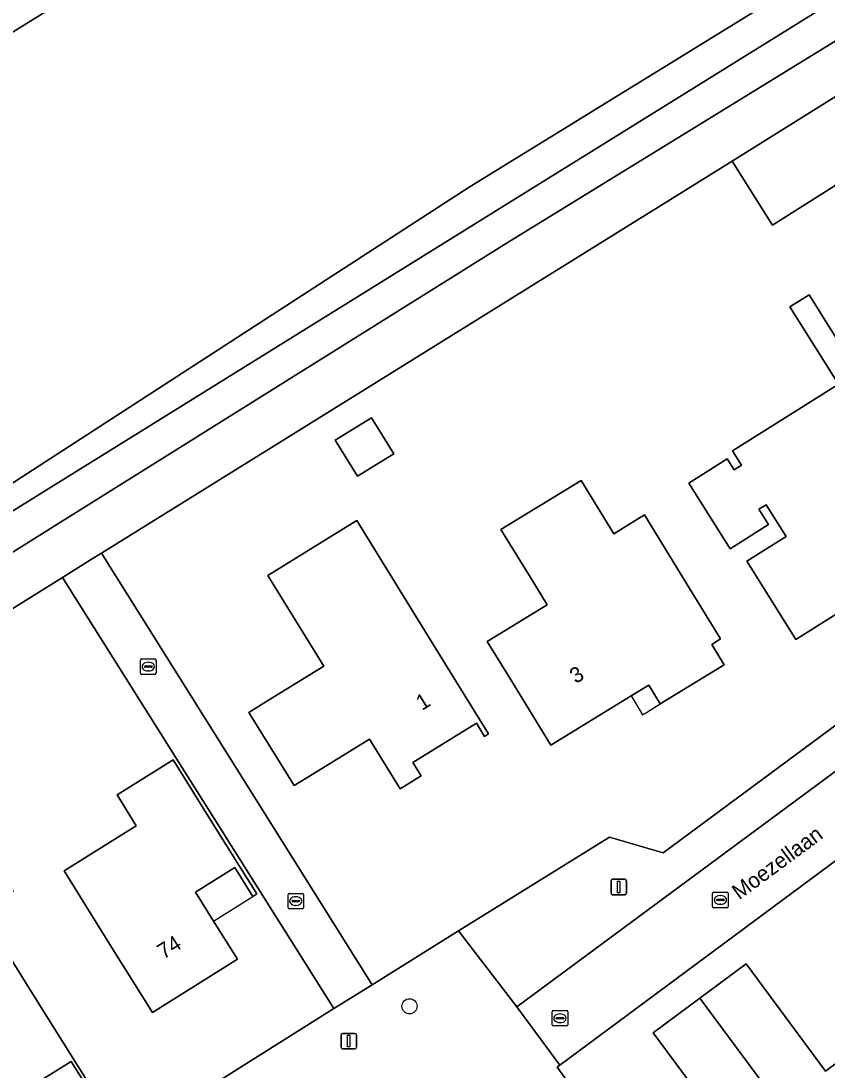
# Model space of a CAD drawing. Extents: x 157767 to 159172, y 387839 to 389425.
# Drawn here: x 158121.2 to 158173.3, y 388880.7 to 388948.5 of the extents above; entities that cross this region are included whole.
import ezdxf

# ---------------------------------------------------------------- set-up
doc = ezdxf.new("R2010")
doc.units = 0
for name, color, linetype in [('IMGEO_Boom', 7, 'Continuous'), ('IMGEO_Erf', 7, 'Continuous'), ('IMGEO_Gemengd_bos', 7, 'Continuous'), ('IMGEO_Grasland_overig', 7, 'Continuous'), ('IMGEO_Groenvoorziening', 7, 'Continuous'), ('IMGEO_Kolk', 7, 'Continuous'), ('IMGEO_Lichtmast', 7, 'Continuous'), ('IMGEO_Loofbos', 7, 'Continuous'), ('IMGEO_Muur', 7, 'Continuous'), ('IMGEO_Openbare_ruimte_label', 7, 'Continuous'), ('IMGEO_Pand', 7, 'Continuous'), ('IMGEO_Pand_nummerreeks', 7, 'Continuous'), ('IMGEO_Pand_overbouw', 7, 'Continuous'), ('IMGEO_Rijbaan_lokaal_open', 7, 'Continuous'), ('IMGEO_Voetpad_open', 7, 'Continuous'), ('IMGEO_Waterloop', 7, 'Continuous')]:
    doc.layers.add(name, color=color, linetype=linetype)

msp = doc.modelspace()

# ---------------------------------------------------------------- linework, layer by layer
at = {"layer": 'IMGEO_Boom'}
msp.add_circle((158146.311, 388884.828), 0.489, dxfattribs=at)
at = {"layer": 'IMGEO_Erf'}
for points in [[(158177.02, 388939.901), (158169.794, 388935.333), (158167.172, 388939.481), (158126.375, 388914.131), (158143.89, 388886.223), (158149.474, 388889.698), (158159.237, 388895.772), (158162.724, 388894.754), (158197.947, 388920.815)], [(158173.912, 388910.188), (158171.296, 388908.546), (158168.638, 388912.781), (158168.119, 388913.608), (158170.668, 388915.207), (158169.379, 388917.26), (158168.912, 388916.967), (158169.538, 388915.97), (158167.048, 388914.407), (158164.378, 388918.661), (158166.86, 388920.218), (158167.302, 388919.513), (158167.778, 388919.812), (158167.194, 388920.742), (158173.003, 388924.388), (158174.053, 388925.046), (158170.918, 388930.046), (158172.154, 388930.821), (158177.063, 388923.003)], [(158114.469, 388867.731), (158141.409, 388884.68), (158131.21, 388900.876), (158123.853, 388912.559), (158110.356, 388904.147), (158116.349, 388894.567), (158118.406, 388895.854), (158120.661, 388892.251), (158118.603, 388890.964), (158121.95, 388885.615), (158127.587, 388876.605)], [(158127.408, 388876.492), (158124.414, 388881.258), (158121.687, 388879.545)]]:
    msp.add_lwpolyline(points, dxfattribs=at)
for points in [[(158145.288, 388920.557), (158142.94, 388919.106), (158141.502, 388921.432), (158143.85, 388922.883)], [(158166.434, 388908.578), (158165.856, 388908.223), (158166.662, 388906.909), (158162.531, 388904.375), (158161.782, 388905.597), (158160.64, 388904.896), (158155.447, 388901.71), (158152.832, 388905.972), (158151.331, 388908.417), (158155.203, 388910.793), (158154.342, 388912.197), (158152.224, 388915.65), (158157.407, 388918.83), (158159.526, 388915.377), (158161.514, 388916.597), (158163.819, 388912.84)], [(158156.023, 388881.014), (158155.865, 388880.897), (158162.053, 388872.377), (158167.202, 388876.188), (158162.071, 388883.122), (158165.097, 388885.36), (158168.086, 388887.572), (158173.217, 388880.638), (158178.266, 388884.374), (158183.249, 388888.061), (158178.096, 388895.025), (158181.147, 388897.282), (158184.145, 388899.501), (158189.302, 388892.533), (158194.355, 388896.272), (158199.343, 388899.963), (158194.2, 388906.913), (158197.248, 388909.169), (158200.253, 388911.392), (158205.406, 388904.429), (158210.515, 388908.209), (158204.311, 388916.804)], [(158151.422, 388902.435), (158151.168, 388902.277), (158150.637, 388903.136), (158146.529, 388900.595), (158147.059, 388899.737), (158145.696, 388898.894), (158143.713, 388902.101), (158140.124, 388899.881), (158138.848, 388899.093), (158135.907, 388903.828), (158137.183, 388904.616), (158140.755, 388906.825), (158137.138, 388912.674), (158141.391, 388915.304), (158142.891, 388916.231), (158148.792, 388906.688)], [(158127.029, 388888.66), (158123.959, 388893.579), (158128.633, 388896.497), (158127.389, 388898.491), (158131.02, 388900.758), (158133.784, 388896.333), (158135.266, 388893.957), (158136.432, 388892.091), (158136.17, 388891.927), (158135.004, 388893.793), (158132.468, 388892.201), (158133.636, 388890.337), (158135.182, 388887.871), (158129.677, 388884.418)]]:
    msp.add_lwpolyline(points, close=True, dxfattribs=at)
at = {"layer": 'IMGEO_Gemengd_bos'}
for points in [[(158423.757, 389045.611), (158422.415, 389046.898), (158391.049, 389034.232), (158358.786, 389024.344), (158352.492, 389023.733), (158303.108, 389025.136), (158268.586, 389009.243), (158253.273, 389000), (158192.959, 388964.142), (158150.166, 388937.782), (158121.979, 388919.527), (158089.417, 388898.44), (158031.962, 388862.651), (158029.141, 388858.083), (158026.82, 388849.58)], [(158027.343, 388846.066), (158028.925, 388851.768), (158030.263, 388857.532), (158032.693, 388861.742), (158077.206, 388889.778), (158099.271, 388903.594), (158122.806, 388918.208), (158193.986, 388962.406), (158254.132, 388998.74), (158256.44, 389000), (158274.874, 389010.064), (158305.186, 389023.254), (158357.425, 389020.473), (158421.325, 389044.909)]]:
    msp.add_lwpolyline(points, dxfattribs=at)
at = {"layer": 'IMGEO_Grasland_overig'}
msp.add_lwpolyline([(158422.255, 389042.565), (158392.939, 389030.883), (158357.639, 389018.169), (158305.934, 389021.171), (158276.265, 389007.541), (158261.717, 389000), (158255.802, 388996.934), (158195.447, 388960.535), (158152.791, 388934.302), (158124.015, 388916.294), (158094.996, 388898.135), (158096.624, 388895.588), (158096.77, 388895.68), (158104.881, 388900.758), (158110.356, 388904.147), (158123.853, 388912.559), (158125.671, 388913.692), (158126.375, 388914.131), (158167.172, 388939.481), (158180.802, 388947.98)], dxfattribs=at)
at = {"layer": 'IMGEO_Groenvoorziening'}
msp.add_lwpolyline([(158017.531, 388879.155), (158071.921, 388913.803), (158091.614, 388929.128), (158108.482, 388940.305), (158108.819, 388940.514), (158130.138, 388953.713), (158162.521, 388974.228), (158204.624, 389000), (158225.447, 389014.385), (158249.113, 389029.664), (158272.296, 389042.952)], dxfattribs=at)
at = {"layer": 'IMGEO_Kolk'}
for p, q in [((158128.983, 388907.288), (158129.835, 388907.288)), ((158128.908, 388906.362), (158128.908, 388907.214)), ((158129.167, 388906.782), (158129.167, 388906.794)), ((158129.605, 388906.745), (158129.207, 388906.745)), ((158129.21, 388906.831), (158129.608, 388906.831)), ((158129.396, 388907.068), (158129.421, 388907.068)), ((158129.651, 388906.794), (158129.651, 388906.782)), ((158129.909, 388907.214), (158129.909, 388906.362)), ((158129.835, 388906.288), (158128.983, 388906.288)), ((158129.419, 388906.508), (158129.394, 388906.508)), ((158138.452, 388891.204), (158138.452, 388892.056)), ((158138.527, 388892.13), (158139.379, 388892.13)), ((158138.754, 388891.673), (158139.152, 388891.673)), ((158138.94, 388891.91), (158138.965, 388891.91)), ((158139.453, 388892.056), (158139.453, 388891.204)), ((158165.916, 388891.276), (158165.916, 388892.128)), ((158165.991, 388892.202), (158166.843, 388892.202)), ((158166.175, 388891.696), (158166.175, 388891.708)), ((158166.613, 388891.659), (158166.215, 388891.659)), ((158166.218, 388891.745), (158166.616, 388891.745)), ((158166.404, 388891.982), (158166.429, 388891.982)), ((158166.659, 388891.708), (158166.659, 388891.696)), ((158166.917, 388892.128), (158166.917, 388891.276)), ((158139.379, 388891.13), (158138.527, 388891.13)), ((158138.711, 388891.624), (158138.711, 388891.636)), ((158139.149, 388891.587), (158138.751, 388891.587)), ((158138.963, 388891.35), (158138.938, 388891.35)), ((158139.195, 388891.636), (158139.195, 388891.624)), ((158166.843, 388891.202), (158165.991, 388891.202)), ((158166.427, 388891.422), (158166.402, 388891.422)), ((158155.539, 388883.628), (158155.539, 388884.48)), ((158155.614, 388884.554), (158156.466, 388884.554)), ((158156.027, 388884.334), (158156.052, 388884.334)), ((158156.54, 388884.48), (158156.54, 388883.628)), ((158156.466, 388883.554), (158155.614, 388883.554)), ((158155.798, 388884.048), (158155.798, 388884.06)), ((158156.236, 388884.011), (158155.838, 388884.011)), ((158155.841, 388884.097), (158156.239, 388884.097)), ((158156.05, 388883.774), (158156.025, 388883.774)), ((158156.282, 388884.06), (158156.282, 388884.048))]:
    msp.add_line(p, q, dxfattribs=at)
for points in [[(158128.983, 388907.288), (158129.835, 388907.288)], [(158128.908, 388906.362), (158128.908, 388907.214)], [(158129.909, 388907.214), (158129.909, 388906.362)], [(158129.835, 388906.288), (158128.983, 388906.288)], [(158138.452, 388891.204), (158138.452, 388892.056)], [(158138.527, 388892.13), (158139.379, 388892.13)], [(158139.453, 388892.056), (158139.453, 388891.204)], [(158165.916, 388891.276), (158165.916, 388892.128)], [(158165.991, 388892.202), (158166.843, 388892.202)], [(158166.917, 388892.128), (158166.917, 388891.276)], [(158139.379, 388891.13), (158138.527, 388891.13)], [(158166.843, 388891.202), (158165.991, 388891.202)], [(158155.539, 388883.628), (158155.539, 388884.48)], [(158155.614, 388884.554), (158156.466, 388884.554)], [(158156.54, 388884.48), (158156.54, 388883.628)], [(158156.466, 388883.554), (158155.614, 388883.554)]]:
    msp.add_lwpolyline(points, dxfattribs=at)
for centre, radius, start, end in [((158128.985, 388907.212), 0.0765, 91.55205, 178.44795), ((158128.985, 388907.212), 0.0765, 91.55205, 178.44795), ((158129.833, 388907.212), 0.0765, 1.55205, 88.44795), ((158129.833, 388907.212), 0.0765, 1.55205, 88.44795), ((158129.207, 388906.791), 0.0403, 85.87752, 175.75265), ((158129.204, 388906.781), 0.0366, 178.93798, 274.71019), ((158129.608, 388906.788), 0.043, 264.86636, 352.45326), ((158129.612, 388906.793), 0.0386, 1.73085, 96.63898), ((158128.985, 388906.364), 0.0765, 181.55205, 268.44795), ((158128.985, 388906.364), 0.0765, 181.55205, 268.44795), ((158129.833, 388906.364), 0.0765, 271.55205, 358.44795), ((158129.833, 388906.364), 0.0765, 271.55205, 358.44795), ((158138.529, 388892.054), 0.0765, 91.55205, 178.44795), ((158138.529, 388892.054), 0.0765, 91.55205, 178.44795), ((158138.751, 388891.633), 0.0403, 85.87752, 175.75265), ((158139.156, 388891.635), 0.0386, 1.73085, 96.63898), ((158139.377, 388892.054), 0.0765, 1.55205, 88.44795), ((158139.377, 388892.054), 0.0765, 1.55205, 88.44795), ((158165.993, 388892.126), 0.0765, 91.55205, 178.44795), ((158165.993, 388892.126), 0.0765, 91.55205, 178.44795), ((158166.215, 388891.705), 0.0403, 85.87752, 175.75265), ((158166.212, 388891.695), 0.0366, 178.93798, 274.71019), ((158166.616, 388891.702), 0.043, 264.86636, 352.45326), ((158166.62, 388891.707), 0.0386, 1.73085, 96.63898), ((158166.841, 388892.126), 0.0765, 1.55205, 88.44795), ((158166.841, 388892.126), 0.0765, 1.55205, 88.44795), ((158138.529, 388891.206), 0.0765, 181.55205, 268.44795), ((158138.529, 388891.206), 0.0765, 181.55205, 268.44795), ((158138.748, 388891.623), 0.0366, 178.93798, 274.71019), ((158139.152, 388891.63), 0.043, 264.86636, 352.45326), ((158139.377, 388891.206), 0.0765, 271.55205, 358.44795), ((158139.377, 388891.206), 0.0765, 271.55205, 358.44795), ((158165.993, 388891.278), 0.0765, 181.55205, 268.44795), ((158165.993, 388891.278), 0.0765, 181.55205, 268.44795), ((158166.841, 388891.278), 0.0765, 271.55205, 358.44795), ((158166.841, 388891.278), 0.0765, 271.55205, 358.44795), ((158155.616, 388884.478), 0.0765, 91.55205, 178.44795), ((158155.616, 388884.478), 0.0765, 91.55205, 178.44795), ((158156.464, 388884.478), 0.0765, 1.55205, 88.44795), ((158156.464, 388884.478), 0.0765, 1.55205, 88.44795), ((158155.616, 388883.63), 0.0765, 181.55205, 268.44795), ((158155.616, 388883.63), 0.0765, 181.55205, 268.44795), ((158155.838, 388884.057), 0.0403, 85.87752, 175.75265), ((158155.835, 388884.047), 0.0366, 178.93798, 274.71019), ((158156.239, 388884.054), 0.043, 264.86636, 352.45326), ((158156.243, 388884.059), 0.0386, 1.73085, 96.63898), ((158156.464, 388883.63), 0.0765, 271.55205, 358.44795), ((158156.464, 388883.63), 0.0765, 271.55205, 358.44795)]:
    msp.add_arc(centre, radius, start, end, dxfattribs=at)
for centre, major_axis, ratio, start_param, end_param in [((158129.395, 388906.788), (-0.387, 0.002), 0.722429, 4.712389, 7.853982), ((158129.42, 388906.788), (-0.39, 0.002), 0.717154, 1.570796, 4.712389), ((158138.939, 388891.63), (-0.387, 0.002), 0.722429, 4.712389, 7.853982), ((158138.964, 388891.63), (-0.39, 0.002), 0.717154, 1.570796, 4.712389), ((158166.403, 388891.702), (-0.387, 0.002), 0.722429, 4.712389, 7.853982), ((158166.428, 388891.702), (-0.39, 0.002), 0.717154, 1.570796, 4.712389), ((158156.026, 388884.054), (-0.387, 0.002), 0.722429, 4.712389, 7.853982), ((158156.051, 388884.054), (-0.39, 0.002), 0.717154, 1.570796, 4.712389)]:
    msp.add_ellipse(centre, major_axis=major_axis, ratio=ratio, start_param=start_param, end_param=end_param, dxfattribs=at)
at = {"layer": 'IMGEO_Lichtmast'}
for p, q in [((158159.447, 388893.043), (158160.237, 388893.043)), ((158160.237, 388893.043), (158159.447, 388893.043)), ((158159.347, 388892.143), (158159.347, 388892.943)), ((158159.347, 388892.943), (158159.347, 388892.143)), ((158160.337, 388892.943), (158160.337, 388892.143)), ((158160.337, 388892.143), (158160.337, 388892.943)), ((158160.237, 388892.043), (158159.447, 388892.043)), ((158159.447, 388892.043), (158160.237, 388892.043)), ((158141.886, 388882.175), (158141.886, 388882.975)), ((158141.886, 388882.975), (158141.886, 388882.175)), ((158141.986, 388883.075), (158142.776, 388883.075)), ((158142.776, 388883.075), (158141.986, 388883.075)), ((158142.876, 388882.975), (158142.876, 388882.175)), ((158142.876, 388882.175), (158142.876, 388882.975)), ((158142.776, 388882.075), (158141.986, 388882.075)), ((158141.986, 388882.075), (158142.776, 388882.075))]:
    msp.add_line(p, q, dxfattribs=at)
for points in [[(158159.767, 388892.918), (158159.917, 388892.918), (158159.917, 388892.168), (158159.767, 388892.168), (158159.767, 388892.918)], [(158142.306, 388882.95), (158142.456, 388882.95), (158142.456, 388882.2), (158142.306, 388882.2), (158142.306, 388882.95)]]:
    msp.add_lwpolyline(points, dxfattribs=at)
for centre, start, end in [((158159.447, 388892.943), 90, 180), ((158159.447, 388892.943), 90, 180), ((158160.237, 388892.943), 0, 90), ((158160.237, 388892.943), 360, 90), ((158159.447, 388892.143), 180, 270), ((158159.447, 388892.143), 180, 270), ((158160.237, 388892.143), 270, 0), ((158160.237, 388892.143), 270, 0), ((158141.986, 388882.975), 90, 180), ((158141.986, 388882.975), 90, 180), ((158142.776, 388882.975), 0, 90), ((158142.776, 388882.975), 360, 90), ((158141.986, 388882.175), 180, 270), ((158141.986, 388882.175), 180, 270), ((158142.776, 388882.175), 270, 0), ((158142.776, 388882.175), 270, 0)]:
    msp.add_arc(centre, 0.1, start, end, dxfattribs=at)
at = {"layer": 'IMGEO_Loofbos'}
for points in [[(158026.82, 388849.58), (158029.141, 388858.083), (158031.962, 388862.651), (158089.417, 388898.44), (158121.979, 388919.527), (158150.166, 388937.782), (158192.959, 388964.142), (158253.273, 389000), (158268.586, 389009.243), (158303.108, 389025.136), (158352.492, 389023.733), (158358.786, 389024.344), (158391.049, 389034.232), (158422.415, 389046.898), (158424.374, 389051.589), (158420.962, 389051.432), (158418.213, 389051.14), (158405.965, 389050.296), (158396.955, 389049.604), (158393.219, 389048.683), (158391.361, 389048.473), (158362.222, 389039.443)], [(158272.296, 389042.952), (158249.113, 389029.664), (158225.447, 389014.385), (158204.624, 389000), (158162.521, 388974.228), (158130.138, 388953.713), (158108.819, 388940.514), (158108.482, 388940.305), (158091.614, 388929.128), (158071.921, 388913.803), (158017.531, 388879.155)]]:
    msp.add_lwpolyline(points, dxfattribs=at)
at = {"layer": 'IMGEO_Muur'}
msp.add_lwpolyline([(158123.853, 388912.559), (158131.21, 388900.876)], dxfattribs=at)
at = {"layer": 'IMGEO_Pand'}
for points in [[(158180.802, 388947.98), (158167.172, 388939.481), (158169.794, 388935.333), (158177.02, 388939.901), (158182.157, 388931.775), (158184.408, 388928.213), (158178.819, 388924.68), (158182.099, 388919.491), (158184.77, 388915.264), (158189.493, 388918.249), (158188.509, 388919.807), (158193.467, 388922.941), (158195.585, 388924.279), (158195.739, 388924.377), (158193.097, 388928.557), (158190.425, 388932.783), (158188.52, 388935.797), (158184.121, 388942.756)], [(158179.013, 388919.896), (158177.063, 388923.003), (158172.154, 388930.821), (158170.918, 388930.046), (158174.053, 388925.046), (158173.003, 388924.388), (158167.194, 388920.742), (158167.778, 388919.812), (158167.302, 388919.513), (158166.86, 388920.218), (158164.378, 388918.661), (158167.048, 388914.407), (158169.538, 388915.97), (158168.912, 388916.967), (158169.379, 388917.26), (158170.668, 388915.207), (158168.119, 388913.608), (158168.638, 388912.781), (158171.296, 388908.546), (158173.912, 388910.188), (158175.862, 388911.412), (158174.794, 388913.115), (158178.586, 388915.495), (158176.726, 388918.46)], [(158141.502, 388921.432), (158142.94, 388919.106), (158145.288, 388920.557), (158143.85, 388922.883)], [(158162.531, 388904.375), (158166.662, 388906.909), (158165.856, 388908.223), (158166.434, 388908.578), (158163.819, 388912.84), (158161.514, 388916.597), (158159.526, 388915.377), (158157.407, 388918.83), (158152.224, 388915.65), (158154.342, 388912.197), (158155.203, 388910.793), (158151.331, 388908.417), (158152.832, 388905.972), (158155.447, 388901.71), (158160.64, 388904.896), (158161.782, 388905.597)], [(158147.059, 388899.737), (158146.529, 388900.595), (158150.637, 388903.136), (158151.168, 388902.277), (158151.422, 388902.435), (158148.792, 388906.688), (158142.891, 388916.231), (158141.391, 388915.304), (158137.138, 388912.674), (158140.755, 388906.825), (158137.183, 388904.616), (158135.907, 388903.828), (158138.848, 388899.093), (158140.124, 388899.881), (158143.713, 388902.101), (158145.696, 388898.894)], [(158118.603, 388890.964), (158116.349, 388894.567), (158110.356, 388904.147), (158104.881, 388900.758), (158113.266, 388887.318), (158108.068, 388884.077), (158112.951, 388876.302), (158115.61, 388872.067), (158121.691, 388875.886), (158122.497, 388876.392), (158122.797, 388877.776), (158121.687, 388879.545), (158124.414, 388881.258), (158127.408, 388876.492), (158127.587, 388876.605), (158121.95, 388885.615)], [(158127.029, 388888.66), (158129.677, 388884.418), (158135.182, 388887.871), (158133.636, 388890.337), (158132.468, 388892.201), (158135.004, 388893.793), (158136.17, 388891.927), (158136.432, 388892.091), (158135.266, 388893.957), (158133.784, 388896.333), (158131.02, 388900.758), (158127.389, 388898.491), (158128.633, 388896.497), (158123.959, 388893.579)], [(158185.884, 388865.339), (158179.518, 388873.943), (158183.715, 388877.049), (158178.266, 388884.374), (158173.217, 388880.638), (158168.086, 388887.572), (158165.097, 388885.36), (158182.077, 388862.452)], [(158165.097, 388885.36), (158162.071, 388883.122), (158167.202, 388876.188), (158162.053, 388872.377), (158167.442, 388865.094), (158171.716, 388868.256), (158178.19, 388859.507), (158182.077, 388862.452)]]:
    msp.add_lwpolyline(points, close=True, dxfattribs=at)
at = {"layer": 'IMGEO_Pand_overbouw'}
for points in [[(158162.531, 388904.375), (158161.782, 388905.597), (158160.64, 388904.896), (158161.162, 388904.04), (158161.386, 388903.673), (158161.633, 388903.825)], [(158133.636, 388890.337), (158136.17, 388891.927), (158135.004, 388893.793), (158132.468, 388892.201)]]:
    msp.add_lwpolyline(points, close=True, dxfattribs=at)
at = {"layer": 'IMGEO_Rijbaan_lokaal_open'}
msp.add_lwpolyline([(158156.023, 388881.014), (158204.311, 388916.804), (158201.612, 388920.522), (158153.261, 388884.787)], close=True, dxfattribs=at)
at = {"layer": 'IMGEO_Voetpad_open'}
for points in [[(158201.612, 388920.522), (158200.285, 388922.483), (158200.248, 388922.459), (158197.869, 388920.914), (158197.947, 388920.815), (158162.724, 388894.754), (158159.237, 388895.772), (158149.474, 388889.698), (158153.261, 388884.787)], [(158141.409, 388884.68), (158143.89, 388886.223), (158126.375, 388914.131), (158125.671, 388913.692), (158123.853, 388912.559), (158131.21, 388900.876)]]:
    msp.add_lwpolyline(points, close=True, dxfattribs=at)
msp.add_lwpolyline([(158162.053, 388872.377), (158155.865, 388880.897), (158156.023, 388881.014), (158153.261, 388884.787), (158149.474, 388889.698), (158143.89, 388886.223), (158141.409, 388884.68), (158114.469, 388867.731), (158089.44, 388852.074)], dxfattribs=at)
at = {"layer": 'IMGEO_Waterloop'}
for points in [[(158421.325, 389044.909), (158357.425, 389020.473), (158305.186, 389023.254), (158274.874, 389010.064), (158256.44, 389000), (158254.132, 388998.74), (158193.986, 388962.406), (158122.806, 388918.208), (158099.271, 388903.594), (158077.206, 388889.778), (158032.693, 388861.742), (158030.263, 388857.532), (158028.925, 388851.768), (158027.343, 388846.066)], [(158032.126, 388857.966), (158033.542, 388860.466), (158091.141, 388895.723), (158094.996, 388898.135), (158124.015, 388916.294), (158152.791, 388934.302), (158195.447, 388960.535), (158255.802, 388996.934), (158261.717, 389000), (158276.265, 389007.541), (158305.934, 389021.171), (158357.639, 389018.169), (158392.939, 389030.883), (158422.255, 389042.565)]]:
    msp.add_lwpolyline(points, dxfattribs=at)

# ---------------------------------------------------------------- texts
at = {"layer": 'IMGEO_Openbare_ruimte_label'}
msp.add_text('Moezellaan', height=1, rotation=36.50328, dxfattribs=at).set_placement((158167.64, 388891.68))
at = {"layer": 'IMGEO_Pand_nummerreeks'}
for s, rotation, p in [('3', 31.53225, (158157.062, 388905.657)), ('1', 31.73883, (158147.12, 388903.924)), ('74', 32.09791, (158130.391, 388887.84))]:
    msp.add_text(s, height=1, rotation=rotation, dxfattribs=at).set_placement(p)

doc.saveas('drawing.dxf')
